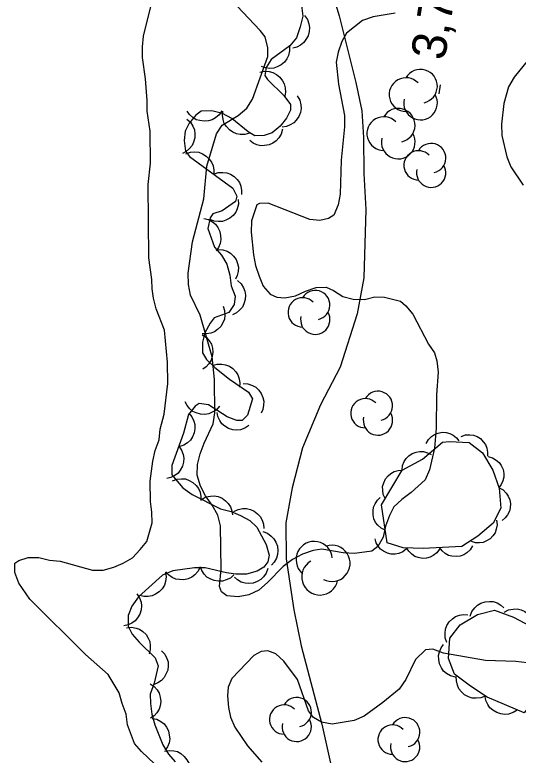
# Model space of a CAD drawing. Extents: x 282461 to 284471, y 5554090 to 5557646.
# Drawn here: x 283305 to 283348.8, y 5556864.7 to 5556929.1 of the extents above; entities that cross this region are included whole.
import ezdxf

# ---------------------------------------------------------------- set-up
doc = ezdxf.new("R2010")
doc.units = 0
for name, color, linetype in [('Niveau 2', 7, 'Continuous'), ('Niveau 22', 7, 'Continuous'), ('Niveau 3', 7, 'Continuous'), ('Niveau 44', 7, 'Continuous')]:
    doc.layers.add(name, color=color, linetype=linetype)

msp = doc.modelspace()

# ---------------------------------------------------------------- linework, layer by layer
at = {"layer": 'Niveau 2'}
for points in [[(283318.04, 5556901.64), (283317.32, 5556903.49), (283317.07, 5556904.42), (283316.95, 5556905.23), (283316.94, 5556906.05), (283316.68, 5556907.91), (283316.61, 5556914.3), (283316.82, 5556916.16), (283316.79, 5556918.95), (283316.53, 5556920.69), (283316.52, 5556921.62), (283316.38, 5556923.48), (283316.13, 5556925.34), (283316.12, 5556926.27), (283316.22, 5556927.2), (283316.89, 5556930)], [(283328.35, 5556881.09), (283326.98, 5556879.68), (283326.23, 5556879.03), (283325.37, 5556878.61), (283324.44, 5556878.43), (283323.45, 5556878.53), (283322.98, 5556878.87), (283322.8, 5556879.34), (283322.96, 5556880.85), (283322.9, 5556884.62), (283322.66, 5556885.55), (283322.18, 5556886.41), (283321.59, 5556887.22), (283321.17, 5556888.08), (283320.87, 5556889.01), (283320.91, 5556889.94), (283321.13, 5556890.87), (283321.47, 5556891.8), (283322.26, 5556893.5), (283322.42, 5556894.43), (283322.38, 5556897.33), (283322.17, 5556899.31), (283321.13, 5556902.95), (283320.3, 5556904.68), (283320.11, 5556905.61), (283320.1, 5556906.6), (283320.46, 5556909.33), (283321.46, 5556913.06), (283321.71, 5556915.91), (283322.54, 5556918.71), (283323.05, 5556919.47), (283324.43, 5556920.3), (283325.18, 5556920.95), (283325.69, 5556921.71), (283327.03, 5556925.44), (283327.02, 5556926.2), (283326.78, 5556927.13), (283326.36, 5556927.7), (283324.36, 5556929.82)], [(283338.08, 5556929.19), (283336.16, 5556928.87), (283335.24, 5556928.57), (283333.86, 5556927.45), (283333.46, 5556926.75), (283333.13, 5556925.81), (283332.97, 5556924.94), (283333.17, 5556923.03), (283333.67, 5556920.3), (283333.68, 5556919.32), (283333.38, 5556916.41), (283333.3, 5556913.45), (283333.14, 5556912.52), (283332.75, 5556911.64), (283332.29, 5556911.34), (283331.53, 5556911.16), (283330.66, 5556911.26), (283327.04, 5556912.67), (283326.28, 5556912.66), (283326.05, 5556912.54), (283325.61, 5556911.14), (283325.56, 5556910.15), (283325.77, 5556908.18), (283325.95, 5556907.25), (283326.26, 5556906.33), (283326.62, 5556905.46), (283327.21, 5556904.77), (283327.79, 5556904.49), (283328.49, 5556904.44), (283329.42, 5556904.63), (283330.28, 5556905.04), (283331.21, 5556905.35), (283332.08, 5556905.36), (283332.72, 5556905.08), (283333.54, 5556904.56), (283334.42, 5556904.34), (283335.41, 5556904.3), (283336.33, 5556904.54), (283337.15, 5556904.5), (283338.54, 5556904.16), (283339.02, 5556903.76), (283339.61, 5556903.02), (283340.98, 5556900.42), (283341.51, 5556899.67), (283341.7, 5556898.98), (283341.83, 5556897.99), (283341.68, 5556896.02), (283341.66, 5556893.11), (283341.51, 5556891.37), (283341.07, 5556889.5), (283340.68, 5556888.63), (283339.48, 5556887.51), (283338.67, 5556886.92), (283337.98, 5556886.27), (283337.59, 5556885.51), (283337.25, 5556884.58), (283337.03, 5556883.64), (283336.58, 5556882.83), (283336.06, 5556882.41), (283334.55, 5556882.22), (283333.57, 5556882.26), (283331.7, 5556882.59), (283330.95, 5556882.46), (283330.02, 5556882.16), (283329.16, 5556881.68), (283328.35, 5556881.09)], [(283349.69, 5556925.16), (283348.44, 5556923.63), (283347.93, 5556922.81), (283347.54, 5556921.36), (283347.33, 5556919.55), (283347.35, 5556918.57), (283347.78, 5556916.71), (283348.14, 5556915.85), (283349.21, 5556914.24)], [(283319.43, 5556861.77), (283316.02, 5556864.99), (283315.43, 5556865.68), (283314.83, 5556867.3), (283314.71, 5556868.23), (283314.35, 5556869.16), (283314.1, 5556870.08), (283313.15, 5556871.7), (283311.16, 5556873.42), (283306.33, 5556878.25), (283305.38, 5556879.63), (283305.03, 5556880.56), (283305.02, 5556881.37), (283305.36, 5556881.61), (283306.17, 5556881.85), (283307.1, 5556881.86), (283308.04, 5556881.64), (283308.97, 5556881.54), (283311.77, 5556880.75), (283312.7, 5556880.77), (283313.63, 5556881.01), (283314.44, 5556881.37), (283315.24, 5556881.84), (283315.93, 5556882.55), (283316.51, 5556883.25), (283316.95, 5556884.88), (283316.94, 5556885.81), (283316.81, 5556886.74), (283316.79, 5556888.49), (283317.01, 5556890.23), (283317.23, 5556891.17), (283317.57, 5556892.1), (283317.67, 5556893.03), (283318.01, 5556894.32), (283318.32, 5556896.99), (283318.3, 5556898.85), (283318.04, 5556901.64)], [(283349.56, 5556872.71), (283348.57, 5556872.82), (283345.95, 5556872.9), (283342.29, 5556873.55), (283341.35, 5556873.89), (283340.71, 5556873.82), (283339.85, 5556872.99), (283339.01, 5556871.24), (283338.44, 5556870.42), (283337, 5556869.24), (283335.39, 5556868.06), (283334.53, 5556867.7), (283332.61, 5556867.38), (283331.68, 5556867.55), (283330.98, 5556867.94), (283330.56, 5556868.52), (283329.6, 5556871.24), (283328.41, 5556872.85), (283327.71, 5556873.48), (283327.01, 5556873.76), (283326.43, 5556873.69), (283325.79, 5556873.33), (283323.9, 5556871.34), (283323.56, 5556870.58), (283323.52, 5556869.82), (283323.59, 5556868.83), (283323.78, 5556867.97), (283324.14, 5556867.1), (283325.26, 5556865.49), (283326.5, 5556864.05)]]:
    msp.add_lwpolyline(points, dxfattribs=at)
at = {"layer": 'Niveau 22'}
msp.add_lwpolyline([(283330.91, 5556936.72), (283333.21, 5556928.96), (283334.67, 5556923.17), (283335.19, 5556920.72), (283335.34, 5556918.39), (283335.37, 5556915.26), (283335.53, 5556912.12), (283335.36, 5556906.19), (283334.79, 5556903.06), (283333.31, 5556898.42), (283331.6, 5556895.15), (283330.02, 5556891.41), (283329.13, 5556887.91), (283328.59, 5556884.89), (283328.62, 5556881.75), (283329.28, 5556877.32), (283329.9, 5556874.19), (283331.7, 5556867.38), (283332.8, 5556862.4)], dxfattribs=at)
at = {"layer": 'Niveau 3'}
msp.add_line((283341.91, 5556922.18), (283342.03, 5556922.97), dxfattribs=at)
at = {"layer": 'Niveau 44'}
for points in [[(283329.93, 5556929.86), (283330.06, 5556928.93), (283329.84, 5556928), (283329.5, 5556927.06), (283328.93, 5556926.36), (283327.31, 5556925.18), (283326.86, 5556924.48), (283326.75, 5556923.78), (283326.98, 5556923.43), (283328.4, 5556922.05), (283328.99, 5556921.25), (283328.99, 5556920.78), (283328.65, 5556920.08), (283328.08, 5556919.38), (283327.39, 5556918.79), (283326.69, 5556918.55), (283325.88, 5556918.54), (283325.3, 5556918.88), (283323.89, 5556920.03), (283323.07, 5556920.48), (283322.14, 5556920.7), (283321.21, 5556920.69), (283320.75, 5556920.34), (283320.17, 5556919.63), (283319.83, 5556918.93), (283319.73, 5556918.12), (283319.85, 5556917.19), (283320.21, 5556916.73), (283323.96, 5556913.99), (283324.31, 5556913.29), (283324.2, 5556912.83)], [(283330.2, 5556929), (283330.45, 5556928.66), (283330.58, 5556928.27), (283330.65, 5556927.95), (283330.61, 5556927.6), (283330.52, 5556927.24), (283330.33, 5556926.91), (283330.14, 5556926.64), (283329.86, 5556926.43), (283329.53, 5556926.26), (283329.18, 5556926.17)], [(283328.9, 5556926.34), (283328.91, 5556925.92), (283328.81, 5556925.52), (283328.68, 5556925.22), (283328.46, 5556924.95), (283328.18, 5556924.7), (283327.83, 5556924.53), (283327.53, 5556924.42), (283327.18, 5556924.4), (283326.81, 5556924.44), (283326.47, 5556924.57)], [(283326.32, 5556924.07), (283326.73, 5556924.16), (283327.14, 5556924.12), (283327.46, 5556924.05), (283327.77, 5556923.87), (283328.05, 5556923.64), (283328.28, 5556923.33), (283328.44, 5556923.05), (283328.52, 5556922.7), (283328.54, 5556922.33), (283328.48, 5556921.98)], [(283329.58, 5556922), (283329.79, 5556921.64), (283329.89, 5556921.24), (283329.92, 5556920.91), (283329.85, 5556920.57), (283329.72, 5556920.22), (283329.49, 5556919.91), (283329.28, 5556919.67), (283328.97, 5556919.49), (283328.63, 5556919.35), (283328.27, 5556919.3)], [(283323.01, 5556920.71), (283322.78, 5556920.36), (283322.47, 5556920.1), (283322.19, 5556919.93), (283321.85, 5556919.83), (283321.48, 5556919.8), (283321.1, 5556919.86), (283320.79, 5556919.94), (283320.49, 5556920.13), (283320.21, 5556920.38), (283320.01, 5556920.68)], [(283325.43, 5556918.78), (283325.03, 5556918.66), (283324.62, 5556918.66), (283324.29, 5556918.7), (283323.97, 5556918.85), (283323.67, 5556919.06), (283323.41, 5556919.34), (283323.22, 5556919.61), (283323.12, 5556919.95), (283323.07, 5556920.32), (283323.1, 5556920.67)], [(283319.96, 5556919.99), (283320.28, 5556919.72), (283320.49, 5556919.37), (283320.63, 5556919.07), (283320.68, 5556918.72), (283320.66, 5556918.35), (283320.55, 5556917.99), (283320.43, 5556917.68), (283320.2, 5556917.42), (283319.91, 5556917.18), (283319.59, 5556917.01)], [(283328.28, 5556919.1), (283328.17, 5556918.69), (283327.96, 5556918.35), (283327.75, 5556918.09), (283327.45, 5556917.9), (283327.12, 5556917.75), (283326.74, 5556917.69), (283326.41, 5556917.67), (283326.07, 5556917.76), (283325.73, 5556917.91), (283325.44, 5556918.12)], [(283319.88, 5556916.97), (283320.28, 5556917.11), (283320.68, 5556917.13), (283321.01, 5556917.1), (283321.34, 5556916.98), (283321.66, 5556916.78), (283321.92, 5556916.51), (283322.13, 5556916.25), (283322.25, 5556915.92), (283322.32, 5556915.56), (283322.31, 5556915.2)], [(283322.31, 5556915.2), (283322.7, 5556915.34), (283323.11, 5556915.36), (283323.44, 5556915.33), (283323.76, 5556915.2), (283324.08, 5556915.01), (283324.35, 5556914.74), (283324.55, 5556914.48), (283324.67, 5556914.15), (283324.74, 5556913.79), (283324.73, 5556913.43)], [(283324.2, 5556912.83), (283323.05, 5556912), (283322.24, 5556911.76), (283322.01, 5556911.41), (283321.79, 5556910.47), (283322.39, 5556908.86), (283322.98, 5556908.17), (283323.45, 5556907.36), (283323.7, 5556906.43), (283323.83, 5556905.5), (283324.18, 5556904.58), (283324.08, 5556903.88), (283323.62, 5556903.18), (283322.35, 5556902.7), (283322, 5556902.23), (283321.55, 5556901.41), (283321.33, 5556900.59), (283321.34, 5556899.66), (283321.69, 5556899.09), (283322.4, 5556898.4), (283323.69, 5556897.37), (283325.33, 5556896.23), (283325.68, 5556895.65), (283325.24, 5556894.25), (283324.78, 5556893.78), (283324.31, 5556893.77), (283323.49, 5556894.11), (283321.85, 5556895.14), (283321.04, 5556895.25), (283320.69, 5556895.01), (283320.12, 5556894.31), (283319.68, 5556892.67), (283318.66, 5556889.87), (283318.67, 5556889.06), (283319.62, 5556887.91), (283320.44, 5556887.34), (283322.89, 5556886.09), (283323.82, 5556885.87), (283324.64, 5556885.53), (283325.46, 5556885.07), (283326.05, 5556884.5), (283326.88, 5556883), (283327.12, 5556882.07), (283327.01, 5556881.49), (283326.67, 5556881.02), (283326.09, 5556880.66), (283325.17, 5556880.42), (283324.24, 5556880.41), (283323.42, 5556880.52), (283321.56, 5556880.96), (283320.63, 5556880.95), (283318.77, 5556880.7), (283317.85, 5556880.34), (283315.78, 5556878.45), (283315.2, 5556877.63), (283314.87, 5556876.82), (283314.88, 5556875.89), (283315.23, 5556875.19), (283315.82, 5556874.5), (283317.23, 5556873.13), (283317.47, 5556872.43), (283317.14, 5556870.92), (283316.8, 5556869.98), (283316.81, 5556869.17), (283316.94, 5556868.24), (283317.18, 5556867.32), (283317.9, 5556865.58), (283318.38, 5556864.77), (283318.97, 5556864.08)], [(283324.44, 5556913.01), (283324.46, 5556912.59), (283324.35, 5556912.19), (283324.22, 5556911.89), (283324, 5556911.62), (283323.72, 5556911.38), (283323.37, 5556911.21), (283323.07, 5556911.09), (283322.71, 5556911.08), (283322.35, 5556911.12), (283322.01, 5556911.25)], [(283321.46, 5556911.35), (283321.87, 5556911.26), (283322.22, 5556911.05), (283322.48, 5556910.84), (283322.68, 5556910.56), (283322.84, 5556910.22), (283322.91, 5556909.85), (283322.94, 5556909.52), (283322.86, 5556909.18), (283322.72, 5556908.83), (283322.51, 5556908.54)], [(283322.7, 5556908.66), (283323.11, 5556908.63), (283323.49, 5556908.49), (283323.78, 5556908.33), (283324.03, 5556908.08), (283324.25, 5556907.78), (283324.38, 5556907.42), (283324.46, 5556907.1), (283324.44, 5556906.75), (283324.36, 5556906.39), (283324.2, 5556906.06)], [(283324.38, 5556905.95), (283324.69, 5556905.67), (283324.89, 5556905.32), (283325.03, 5556905.02), (283325.07, 5556904.67), (283325.05, 5556904.3), (283324.93, 5556903.93), (283324.8, 5556903.63), (283324.56, 5556903.37), (283324.28, 5556903.14), (283323.95, 5556902.98)], [(283323.12, 5556903.73), (283323.26, 5556903.34), (283323.27, 5556902.93), (283323.24, 5556902.6), (283323.11, 5556902.27), (283322.92, 5556901.96), (283322.64, 5556901.69), (283322.38, 5556901.49), (283322.05, 5556901.37), (283321.68, 5556901.31), (283321.32, 5556901.32)], [(283321.32, 5556901.24), (283321.67, 5556901.01), (283321.93, 5556900.7), (283322.11, 5556900.42), (283322.2, 5556900.08), (283322.24, 5556899.71), (283322.18, 5556899.33), (283322.09, 5556899.02), (283321.9, 5556898.72), (283321.65, 5556898.44), (283321.36, 5556898.24)], [(283322.21, 5556898.55), (283322.61, 5556898.67), (283323.02, 5556898.68), (283323.35, 5556898.63), (283323.67, 5556898.49), (283323.98, 5556898.29), (283324.23, 5556898), (283324.42, 5556897.74), (283324.53, 5556897.4), (283324.59, 5556897.03), (283324.56, 5556896.67)], [(283324.87, 5556896.99), (283325.29, 5556896.96), (283325.67, 5556896.83), (283325.97, 5556896.67), (283326.22, 5556896.43), (283326.44, 5556896.13), (283326.58, 5556895.77), (283326.67, 5556895.46), (283326.65, 5556895.11), (283326.58, 5556894.74), (283326.43, 5556894.41)], [(283322.81, 5556895.01), (283322.54, 5556894.7), (283322.19, 5556894.49), (283321.89, 5556894.35), (283321.54, 5556894.31), (283321.17, 5556894.33), (283320.8, 5556894.44), (283320.5, 5556894.57), (283320.24, 5556894.8), (283320, 5556895.09), (283319.84, 5556895.41)], [(283320.15, 5556894.42), (283320.42, 5556894.11), (283320.59, 5556893.73), (283320.68, 5556893.42), (283320.68, 5556893.06), (283320.62, 5556892.7), (283320.46, 5556892.35), (283320.29, 5556892.07), (283320.03, 5556891.84), (283319.71, 5556891.64), (283319.37, 5556891.52)], [(283325.37, 5556893.33), (283325.03, 5556893.1), (283324.64, 5556892.98), (283324.31, 5556892.93), (283323.96, 5556892.98), (283323.61, 5556893.09), (283323.28, 5556893.29), (283323.03, 5556893.5), (283322.83, 5556893.79), (283322.67, 5556894.13), (283322.6, 5556894.48)], [(283340.77, 5556891.77), (283340.97, 5556892.12), (283341.25, 5556892.39), (283341.5, 5556892.57), (283341.82, 5556892.69), (283342.17, 5556892.75), (283342.53, 5556892.72), (283342.84, 5556892.66), (283343.14, 5556892.5), (283343.41, 5556892.28), (283343.63, 5556892.01)], [(283343.81, 5556892.4), (283344.19, 5556892.53), (283344.58, 5556892.54), (283344.89, 5556892.51), (283345.2, 5556892.38), (283345.5, 5556892.2), (283345.75, 5556891.93), (283345.94, 5556891.68), (283346.05, 5556891.36), (283346.12, 5556891.01), (283346.1, 5556890.67)], [(283338.69, 5556889.45), (283340.45, 5556890.41), (283342.2, 5556891.89), (283342.8, 5556891.94), (283344.53, 5556891.86), (283345.69, 5556890.98), (283346.57, 5556889.47), (283347.12, 5556887.88), (283347.28, 5556886.15), (283346.61, 5556884.85), (283345.28, 5556883.71), (283343.89, 5556882.83), (283340.53, 5556882.64), (283338.78, 5556882.7), (283337.4, 5556883.14), (283336.89, 5556886.43), (283338.69, 5556889.45)], [(283319.27, 5556891.55), (283319.52, 5556891.21), (283319.65, 5556890.83), (283319.72, 5556890.5), (283319.68, 5556890.15), (283319.59, 5556889.8), (283319.4, 5556889.46), (283319.21, 5556889.2), (283318.92, 5556888.99), (283318.59, 5556888.82), (283318.24, 5556888.73)], [(283338.69, 5556889.45), (283338.73, 5556889.85), (283338.88, 5556890.21), (283339.03, 5556890.48), (283339.28, 5556890.71), (283339.57, 5556890.91), (283339.92, 5556891.03), (283340.22, 5556891.09), (283340.56, 5556891.07), (283340.9, 5556890.98), (283341.21, 5556890.82)], [(283346.17, 5556890.64), (283346.55, 5556890.54), (283346.88, 5556890.33), (283347.12, 5556890.13), (283347.31, 5556889.85), (283347.46, 5556889.53), (283347.52, 5556889.17), (283347.53, 5556888.86), (283347.45, 5556888.53), (283347.31, 5556888.21), (283347.1, 5556887.93)], [(283337.22, 5556886.99), (283337.05, 5556887.35), (283337, 5556887.73), (283336.99, 5556888.05), (283337.09, 5556888.37), (283337.24, 5556888.69), (283337.48, 5556888.97), (283337.7, 5556889.18), (283338.01, 5556889.33), (283338.35, 5556889.43), (283338.69, 5556889.45)], [(283318.73, 5556888.53), (283319.12, 5556888.68), (283319.52, 5556888.71), (283319.85, 5556888.69), (283320.18, 5556888.57), (283320.5, 5556888.39), (283320.78, 5556888.12), (283320.99, 5556887.87), (283321.12, 5556887.54), (283321.2, 5556887.18), (283321.19, 5556886.82)], [(283347.12, 5556887.93), (283347.46, 5556887.74), (283347.74, 5556887.46), (283347.92, 5556887.21), (283348.04, 5556886.89), (283348.1, 5556886.55), (283348.08, 5556886.18), (283348.02, 5556885.88), (283347.86, 5556885.58), (283347.64, 5556885.3), (283347.38, 5556885.08)], [(283321.26, 5556886.92), (283321.62, 5556887.13), (283322.02, 5556887.21), (283322.35, 5556887.24), (283322.69, 5556887.16), (283323.04, 5556887.02), (283323.34, 5556886.79), (283323.58, 5556886.57), (283323.76, 5556886.26), (283323.89, 5556885.92), (283323.93, 5556885.56)], [(283337.23, 5556884.24), (283336.87, 5556884.41), (283336.58, 5556884.67), (283336.38, 5556884.91), (283336.24, 5556885.22), (283336.16, 5556885.56), (283336.16, 5556885.93), (283336.2, 5556886.24), (283336.34, 5556886.54), (283336.54, 5556886.84), (283336.79, 5556887.07)], [(283324.05, 5556885.86), (283324.43, 5556886.05), (283324.83, 5556886.12), (283325.16, 5556886.13), (283325.5, 5556886.04), (283325.84, 5556885.89), (283326.13, 5556885.65), (283326.36, 5556885.42), (283326.53, 5556885.1), (283326.64, 5556884.75), (283326.67, 5556884.39)], [(283346.9, 5556885.1), (283346.95, 5556884.71), (283346.88, 5556884.32), (283346.78, 5556884.02), (283346.59, 5556883.75), (283346.34, 5556883.5), (283346.03, 5556883.31), (283345.75, 5556883.18), (283345.41, 5556883.13), (283345.06, 5556883.15), (283344.73, 5556883.24)], [(283326.59, 5556884.11), (283326.99, 5556883.97), (283327.31, 5556883.73), (283327.55, 5556883.5), (283327.72, 5556883.19), (283327.85, 5556882.84), (283327.88, 5556882.46), (283327.87, 5556882.13), (283327.76, 5556881.8), (283327.58, 5556881.47), (283327.34, 5556881.2)], [(283339.07, 5556882.61), (283338.76, 5556882.36), (283338.39, 5556882.22), (283338.09, 5556882.14), (283337.75, 5556882.16), (283337.41, 5556882.24), (283337.08, 5556882.41), (283336.82, 5556882.58), (283336.61, 5556882.84), (283336.44, 5556883.15), (283336.34, 5556883.48)], [(283344.81, 5556882.88), (283344.6, 5556882.54), (283344.32, 5556882.28), (283344.06, 5556882.1), (283343.74, 5556881.99), (283343.39, 5556881.94), (283343.02, 5556881.98), (283342.72, 5556882.05), (283342.43, 5556882.22), (283342.16, 5556882.45), (283341.95, 5556882.72)], [(283341.95, 5556882.59), (283341.71, 5556882.27), (283341.4, 5556882.03), (283341.13, 5556881.88), (283340.8, 5556881.8), (283340.45, 5556881.79), (283340.09, 5556881.86), (283339.79, 5556881.95), (283339.52, 5556882.15), (283339.27, 5556882.4), (283339.08, 5556882.69)], [(283321.13, 5556881.02), (283320.94, 5556880.64), (283320.66, 5556880.35), (283320.4, 5556880.14), (283320.08, 5556880), (283319.72, 5556879.92), (283319.33, 5556879.94), (283319.01, 5556879.98), (283318.69, 5556880.13), (283318.39, 5556880.35), (283318.15, 5556880.62)], [(283324.06, 5556880.37), (283323.76, 5556880.08), (283323.39, 5556879.91), (283323.07, 5556879.81), (283322.72, 5556879.8), (283322.36, 5556879.85), (283322, 5556880), (283321.72, 5556880.16), (283321.48, 5556880.41), (283321.27, 5556880.72), (283321.14, 5556881.06)], [(283327.02, 5556880.9), (283326.88, 5556880.51), (283326.63, 5556880.18), (283326.41, 5556879.94), (283326.1, 5556879.77), (283325.75, 5556879.64), (283325.37, 5556879.61), (283325.04, 5556879.62), (283324.71, 5556879.73), (283324.38, 5556879.91), (283324.11, 5556880.14)], [(283318.12, 5556880.58), (283318.18, 5556880.17), (283318.12, 5556879.77), (283318.02, 5556879.45), (283317.83, 5556879.15), (283317.58, 5556878.88), (283317.26, 5556878.67), (283316.97, 5556878.53), (283316.62, 5556878.47), (283316.25, 5556878.47), (283315.9, 5556878.56)], [(283315.64, 5556878.71), (283315.87, 5556878.36), (283315.99, 5556877.97), (283316.04, 5556877.65), (283316, 5556877.3), (283315.89, 5556876.94), (283315.69, 5556876.62), (283315.49, 5556876.36), (283315.2, 5556876.16), (283314.86, 5556876), (283314.51, 5556875.93)], [(283344.6, 5556876.77), (283344.75, 5556877.16), (283345, 5556877.49), (283345.23, 5556877.73), (283345.54, 5556877.89), (283345.9, 5556878.01), (283346.28, 5556878.04), (283346.61, 5556878.03), (283346.95, 5556877.91), (283347.28, 5556877.73), (283347.54, 5556877.48)], [(283351.77, 5556872.99), (283351.38, 5556871.01), (283349.3, 5556868.34), (283346.07, 5556869.71), (283344.64, 5556870.67), (283343.23, 5556871.71), (283342.73, 5556873.09), (283342.84, 5556874.84), (283343.73, 5556876.01), (283345.23, 5556876.92), (283346.71, 5556877.28), (283348.37, 5556876.68), (283349.86, 5556875.88), (283351.77, 5556872.99)], [(283347.57, 5556877.11), (283347.95, 5556877.3), (283348.35, 5556877.38), (283348.68, 5556877.4), (283349.03, 5556877.32), (283349.37, 5556877.17), (283349.68, 5556876.93), (283349.91, 5556876.7), (283350.08, 5556876.39), (283350.2, 5556876.04), (283350.24, 5556875.67)], [(283342.57, 5556874.48), (283342.43, 5556874.88), (283342.42, 5556875.29), (283342.45, 5556875.62), (283342.59, 5556875.95), (283342.79, 5556876.26), (283343.07, 5556876.53), (283343.33, 5556876.73), (283343.67, 5556876.85), (283344.04, 5556876.91), (283344.4, 5556876.89)], [(283314.74, 5556875.76), (283315.16, 5556875.81), (283315.56, 5556875.73), (283315.87, 5556875.63), (283316.16, 5556875.43), (283316.43, 5556875.17), (283316.62, 5556874.84), (283316.76, 5556874.55), (283316.8, 5556874.2), (283316.79, 5556873.82), (283316.69, 5556873.48)], [(283317.76, 5556873.76), (283318.05, 5556873.46), (283318.23, 5556873.09), (283318.34, 5556872.78), (283318.35, 5556872.43), (283318.31, 5556872.06), (283318.16, 5556871.71), (283318.01, 5556871.42), (283317.76, 5556871.17), (283317.45, 5556870.96), (283317.12, 5556870.82)], [(283343.32, 5556871.46), (283342.91, 5556871.57), (283342.56, 5556871.78), (283342.3, 5556871.99), (283342.1, 5556872.28), (283341.94, 5556872.62), (283341.87, 5556873), (283341.85, 5556873.33), (283341.93, 5556873.67), (283342.07, 5556874.02), (283342.29, 5556874.31)], [(283345.92, 5556869.81), (283345.53, 5556869.65), (283345.12, 5556869.62), (283344.79, 5556869.63), (283344.45, 5556869.75), (283344.12, 5556869.93), (283343.84, 5556870.19), (283343.63, 5556870.44), (283343.49, 5556870.77), (283343.41, 5556871.14), (283343.4, 5556871.5)], [(283316.79, 5556870.88), (283317.14, 5556870.65), (283317.4, 5556870.34), (283317.57, 5556870.06), (283317.67, 5556869.72), (283317.7, 5556869.35), (283317.65, 5556868.97), (283317.56, 5556868.66), (283317.37, 5556868.36), (283317.12, 5556868.09), (283316.83, 5556867.88)], [(283348.69, 5556868.6), (283348.34, 5556868.37), (283347.94, 5556868.25), (283347.61, 5556868.21), (283347.26, 5556868.26), (283346.91, 5556868.37), (283346.58, 5556868.58), (283346.32, 5556868.79), (283346.13, 5556869.08), (283345.97, 5556869.42), (283345.9, 5556869.78)], [(283316.95, 5556867.87), (283317.36, 5556867.79), (283317.72, 5556867.6), (283317.99, 5556867.4), (283318.2, 5556867.12), (283318.37, 5556866.79), (283318.45, 5556866.42), (283318.49, 5556866.09), (283318.43, 5556865.75), (283318.3, 5556865.4), (283318.1, 5556865.1)], [(283318.02, 5556865.01), (283318.43, 5556865.09), (283318.84, 5556865.05), (283319.16, 5556864.98), (283319.46, 5556864.81), (283319.75, 5556864.57), (283319.98, 5556864.26), (283320.14, 5556863.98), (283320.21, 5556863.63), (283320.23, 5556863.26), (283320.17, 5556862.91)]]:
    msp.add_lwpolyline(points, dxfattribs=at)
for centre, radius, start, end in [((283340.288, 5556922.849), 1.464, 282.26917, 149.72625), ((283339.029, 5556922.118), 1.464, 44.11537, 269.80396), ((283340.288, 5556921.386), 1.464, 166.93686, 29.62122), ((283338.353, 5556919.457), 1.464, 282.26917, 149.72625), ((283337.094, 5556918.725), 1.464, 44.11537, 269.80396), ((283338.353, 5556917.993), 1.464, 166.93686, 29.62122), ((283341.216, 5556916.6), 1.275, 282.26917, 149.72625), ((283340.119, 5556915.963), 1.275, 44.11537, 269.80396), ((283341.216, 5556915.325), 1.275, 166.93686, 29.62122), ((283331.139, 5556903.817), 1.275, 282.26917, 149.72625), ((283330.042, 5556903.18), 1.275, 44.11537, 269.80396), ((283331.139, 5556902.542), 1.275, 166.93686, 29.62122), ((283336.588, 5556895.05), 1.275, 282.26917, 149.72625), ((283335.491, 5556894.413), 1.275, 44.11537, 269.80396), ((283336.588, 5556893.775), 1.275, 166.93686, 29.62122), ((283331.048, 5556881.681), 1.58, 5.07181, 227.75617), ((283332.585, 5556881.353), 1.58, 242.25031, 107.93891), ((283331.54, 5556880.18), 1.58, 120.40412, 347.8612), ((283329.528, 5556868.411), 1.275, 282.26917, 149.72625), ((283328.431, 5556867.774), 1.275, 44.11537, 269.80396), ((283329.528, 5556867.136), 1.275, 166.93686, 29.62122), ((283338.958, 5556866.663), 1.275, 282.26917, 149.72625), ((283337.861, 5556866.026), 1.275, 44.11537, 269.80396), ((283338.958, 5556865.388), 1.275, 166.93686, 29.62122)]:
    msp.add_arc(centre, radius, start, end, dxfattribs=at)

# ---------------------------------------------------------------- texts
at = {"layer": 'Niveau 3'}
msp.add_text('3,7  ', height=3, rotation=81.09575, dxfattribs=at).set_placement((283342.39, 5556925.02))

doc.saveas('drawing.dxf')
